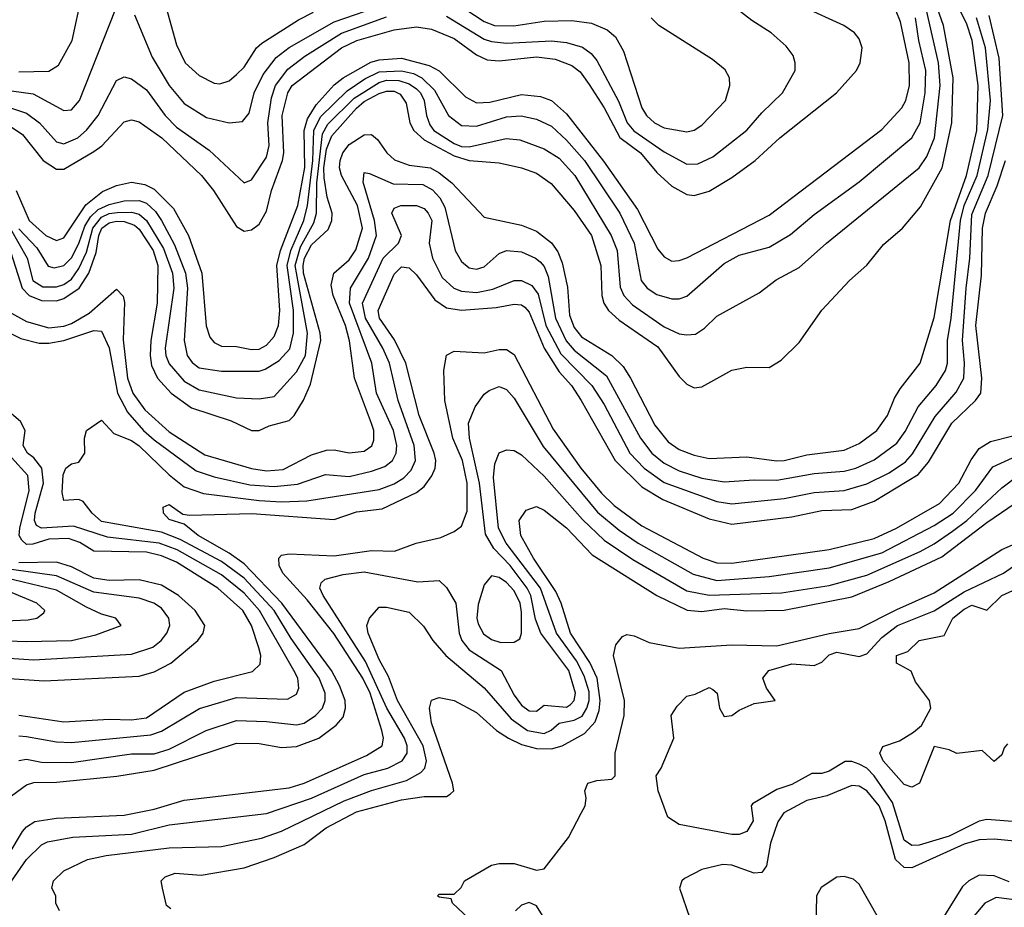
# Model space of a CAD drawing. Header units: inches. Extents: x 1793402 to 1900366, y 320852 to 470679.
# Tile 433 of 604: x 1850812 to 1853437, y 451439 to 453805. Entities that reach past the tile are written whole.
import ezdxf

# ---------------------------------------------------------------- set-up
doc = ezdxf.new("R2010")
doc.units = ezdxf.units.IN
doc.header["$MEASUREMENT"] = 0
doc.layers.add('B8455', color=7, linetype='Continuous')

msp = doc.modelspace()

# ---------------------------------------------------------------- linework, layer by layer
at = {"layer": 'B8455', "color": 4}
for points, elevation in [([(1850790, 453023.2), (1850830, 453000.7), (1850890, 452983.5), (1850930, 452988.4), (1850950, 452995.4), (1850996.9, 453023.1), (1851070, 453086.8), (1851088.1, 453068.1), (1851091.4, 453051.4), (1851088.1, 452951.9), (1851099.3, 452850), (1851113.4, 452810), (1851145.6, 452765.6), (1851210, 452706.3), (1851305.5, 452645.5), (1851430, 452609.2), (1851470, 452602.8), (1851514.2, 452605.8), (1851590, 452645.7), (1851630, 452657.6), (1851650, 452658.4), (1851690, 452650.5), (1851730, 452655.5), (1851751, 452669), (1851755.8, 452684.2), (1851755.8, 452710), (1851750, 452729), (1851704, 452850), (1851690.9, 452949.1), (1851680.7, 452990), (1851647.6, 453070), (1851642, 453098), (1851649.6, 453130), (1851690, 453165.3), (1851708.4, 453191.6), (1851725.5, 453250), (1851712.3, 453310), (1851669.8, 453390), (1851664.5, 453410), (1851666.1, 453430), (1851672.9, 453450), (1851690, 453472.2), (1851730, 453498), (1851750, 453499.3), (1851765.8, 453485.9), (1851790.4, 453450), (1851811.4, 453431.4), (1851850, 453417.8), (1851907.3, 453410), (1851930, 453397.3), (1851963.7, 453370), (1852050, 453278.8), (1852150, 453257.6), (1852190, 453241.3), (1852230, 453210.4), (1852246.4, 453186.4), (1852257.6, 453157.6), (1852272, 453092), (1852277.6, 453017.6), (1852290, 452984.9), (1852310, 452960.3), (1852390, 452910.3), (1852420.4, 452880.4), (1852440.3, 452850), (1852504.6, 452724.6), (1852540.2, 452680.2), (1852570, 452659.5), (1852610, 452644.2), (1852650, 452635.3), (1852750, 452640.3), (1852829, 452629), (1852850, 452630.3), (1852910, 452644.9), (1853010, 452658), (1853050, 452675.8), (1853097, 452710), (1853125.1, 452750), (1853143.5, 452796.5), (1853158.7, 452821.3), (1853212.3, 452890), (1853250, 453011.3), (1853293.2, 453270), (1853335.6, 453390), (1853363.2, 453510), (1853366.8, 453630), (1853350.6, 453750), (1853336.3, 453796.3), (1853275.2, 453915.2)], 376), ([(1850810, 453666.3), (1850890, 453668.2), (1850915.6, 453684.4), (1850951.8, 453750), (1850978, 453870)], 416), ([(1851950, 453814.9), (1852050, 453753.8), (1852070, 453746.9), (1852110, 453742.8), (1852230, 453749.1), (1852270, 453744.9), (1852312.3, 453732.3), (1852335.5, 453715.5), (1852350, 453696.3), (1852408.5, 453588.5), (1852431.5, 453530), (1852448.8, 453508.8), (1852530, 453453.1), (1852590, 453420.4), (1852619.3, 453420.7), (1852660.1, 453439.9), (1852750, 453510.6), (1852790, 453557.3), (1852845.2, 453610), (1852879, 453670), (1852879, 453690), (1852874, 453710), (1852855.1, 453735.1), (1852815.3, 453770), (1852763.2, 453803.2), (1852673.6, 453873.6)], 408), ([(1850750, 453302), (1850818.8, 453090), (1850837.4, 453070), (1850870, 453056.6), (1850910, 453055.6), (1850930, 453062), (1850970.8, 453090), (1850996.2, 453130), (1851015.6, 453184.4), (1851023, 453230), (1851030.8, 453250), (1851050, 453264.2), (1851070, 453268.1), (1851090, 453267.5), (1851117.6, 453257.6), (1851130, 453246.9), (1851167.8, 453190), (1851180.2, 453150), (1851178.2, 453050), (1851161.1, 452950), (1851159.3, 452910), (1851163.5, 452883.5), (1851179, 452850), (1851215.3, 452810), (1851270, 452770.3), (1851375.9, 452735.9), (1851430, 452710.4), (1851450, 452710.5), (1851477.1, 452722.9), (1851530, 452736.4), (1851543.6, 452750), (1851568.6, 452791.4), (1851586.7, 452833.3), (1851614.4, 452950), (1851612.5, 452970), (1851568.9, 453130), (1851567.3, 453150), (1851571.3, 453170), (1851590, 453205.5), (1851634.2, 453245.8), (1851643.9, 453270), (1851645.3, 453290), (1851631.9, 453331.9), (1851623.5, 453383.5), (1851622.6, 453410), (1851630, 453460.4), (1851644, 453496), (1851710, 453569.2), (1851730, 453587), (1851770, 453608.6), (1851790, 453615), (1851810, 453614.5), (1851826.4, 453606.4), (1851842.4, 453582.4), (1851851.5, 453530), (1851862.4, 453510), (1851890, 453485.4), (1851970, 453442.5), (1852009.8, 453430.2), (1852090, 453423.7), (1852150, 453410.4), (1852190, 453395.8), (1852229, 453369), (1852290, 453296.4), (1852336, 453230), (1852361.5, 453150), (1852363.6, 453070), (1852368.9, 453050), (1852381.3, 453030), (1852410, 453004.6), (1852512.8, 452932.8), (1852570, 452854), (1852590, 452834), (1852610, 452824), (1852630, 452826.8), (1852710, 452870.8), (1852750, 452878.8), (1852810, 452878), (1852842, 452898), (1852890, 452944.7), (1852950, 453031), (1853024, 453110), (1853070, 453151), (1853114.2, 453205.8), (1853165.2, 453250), (1853213.4, 453306.6), (1853270.8, 453410), (1853296.5, 453530), (1853300.7, 453650), (1853274.8, 453790), (1853252.9, 453850)], 384), ([(1851118, 453818), (1851165.1, 453705.1), (1851210.4, 453630), (1851250, 453581.6), (1851310, 453544.4), (1851370, 453530.7), (1851406.3, 453533.7), (1851423.9, 453556.1), (1851436.9, 453610), (1851461.2, 453658.8), (1851495.8, 453704.2), (1851530, 453731.6), (1851650, 453799.7), (1851790, 453847.6)], 412), ([(1851196.7, 453856.7), (1851230, 453738), (1851253.4, 453690), (1851290, 453656.3), (1851330, 453636.3), (1851345.6, 453634.4), (1851370, 453642), (1851390, 453659.1), (1851410, 453679.1), (1851442.9, 453730), (1851457, 453743), (1851554.9, 453805.1), (1851594.9, 453825.1)], 416), ([(1851970, 453852.6), (1852050, 453800.9), (1852078, 453790), (1852129, 453789), (1852210, 453801.7), (1852283.4, 453803.4), (1852335.8, 453795.8), (1852378.4, 453778.4), (1852399.9, 453759.9), (1852421.6, 453721.6), (1852470.4, 453570), (1852483, 453550), (1852504, 453530), (1852530, 453517.1), (1852590, 453506), (1852610, 453510.6), (1852630, 453524), (1852693.2, 453590), (1852705.2, 453630), (1852704, 453650), (1852692.1, 453672.1), (1852658.9, 453698.9), (1852515.3, 453790), (1852495.3, 453810)], 412), ([(1850783.5, 453523.5), (1850819.3, 453499.3), (1850874.4, 453430), (1850910, 453406.7), (1850930, 453407), (1851010, 453453.7), (1851030.8, 453469.2), (1851090, 453533.4), (1851110, 453538), (1851130, 453533), (1851190.4, 453490), (1851296.4, 453390), (1851328.7, 453350), (1851390, 453254), (1851410, 453242), (1851430, 453244.9), (1851450, 453260.5), (1851470, 453294.8), (1851483.5, 453350), (1851512.4, 453430), (1851516.2, 453450), (1851511.7, 453550), (1851526.8, 453610), (1851538, 453630), (1851670, 453730.2), (1851710.5, 453749.5), (1851810, 453778), (1851870, 453786), (1851910, 453780.2), (1851970, 453755.3), (1852030, 453711.8), (1852058.5, 453698.6), (1852090, 453695.6), (1852190, 453706.7), (1852239.7, 453699.7), (1852283.4, 453683.4), (1852306.2, 453666.2), (1852330, 453632.4), (1852370.2, 453570.2), (1852411.6, 453491.6), (1852467, 453450), (1852510, 453398.4), (1852550, 453361.6), (1852590, 453339.3), (1852610, 453337.1), (1852650, 453348.4), (1852710, 453384.4), (1852772.3, 453430), (1852838, 453490), (1852989.2, 453610), (1853042.7, 453670), (1853052.7, 453690), (1853058, 453730), (1853050, 453754), (1853037.2, 453770), (1853009.2, 453790), (1852899.5, 453839.5)], 404), ([(1850787.7, 453247.7), (1850832.2, 453170), (1850847.1, 453110), (1850873.3, 453093.3), (1850910, 453093.4), (1850930, 453099.7), (1850950, 453114), (1850970, 453142), (1850990, 453185.3), (1851006.6, 453250), (1851030, 453278.9), (1851050, 453288.4), (1851071.5, 453291.5), (1851110, 453292.4), (1851130, 453286.5), (1851150.1, 453270.1), (1851195.5, 453195.5), (1851219.7, 453130), (1851222.6, 453090), (1851199.6, 452930), (1851201.5, 452910), (1851210, 452888.2), (1851250, 452842), (1851290, 452818.3), (1851390, 452797.6), (1851450, 452794.4), (1851490, 452800.5), (1851550, 452866.4), (1851574.2, 452910), (1851579.4, 452970), (1851546.7, 453150), (1851560.5, 453199.5), (1851595.8, 453264.1), (1851603.4, 453290), (1851604.2, 453370), (1851619.1, 453500.9), (1851633.5, 453526.5), (1851703.7, 453596.3), (1851770, 453637.7), (1851790, 453643.7), (1851822.8, 453642.8), (1851850, 453634.2), (1851870, 453620.7), (1851880.7, 453610), (1851890.2, 453590), (1851896.1, 453550), (1851905.1, 453525.1), (1851916, 453510), (1851970, 453475.2), (1851990, 453467.6), (1852010, 453466.4), (1852108.4, 453488.4), (1852145.1, 453485.1), (1852210, 453461.3), (1852250, 453435.8), (1852291.8, 453390), (1852388.9, 453230), (1852404.9, 453190), (1852412.5, 453092.5), (1852422, 453070), (1852445.4, 453045.4), (1852530, 452986.7), (1852570, 452968.2), (1852590, 452964.9), (1852613.4, 452966.6), (1852637.2, 452982.8), (1852670, 453014.8), (1852783.2, 453076.8), (1852828.1, 453111.9), (1852890, 453144.9), (1852962.7, 453210), (1853210, 453410.6), (1853230, 453440.7), (1853250.8, 453490), (1853265.3, 453630), (1853261.1, 453690), (1853229.6, 453830.4)], 388), ([(1850790, 453615.8), (1850847.9, 453607.9), (1850930, 453563), (1850950, 453564.9), (1850971.6, 453590), (1851067.2, 453832.8)], 412), ([(1850802.3, 453350), (1850837, 453270), (1850881.6, 453230), (1850910, 453216.4), (1850930, 453223.8), (1850988.2, 453311.8), (1851032.5, 453347.5), (1851070, 453363.6), (1851110, 453371.8), (1851145.9, 453365.9), (1851170, 453353.4), (1851222, 453302), (1851262.3, 453230), (1851297.4, 453130), (1851308.9, 452988.9), (1851319, 452959), (1851330, 452944.9), (1851350, 452934.9), (1851390, 452933.7), (1851430, 452926), (1851450, 452927.2), (1851470, 452937.6), (1851490, 452960.5), (1851501.5, 452990), (1851505.6, 453030), (1851497.8, 453150), (1851507, 453190), (1851553.2, 453310), (1851571.6, 453411.6), (1851569.9, 453510), (1851578.9, 453541.1), (1851601.9, 453578.1), (1851650, 453631.3), (1851674.3, 453650), (1851747.9, 453692.1), (1851770, 453698.2), (1851830, 453702.6), (1851903.2, 453683.2), (1851930, 453668.7), (1851999.9, 453599.9), (1852030, 453583.7), (1852065.3, 453585.3), (1852150, 453606), (1852200.6, 453600.6), (1852230, 453590.3), (1852270, 453554.4), (1852368, 453428), (1852459.1, 453299.1), (1852513.3, 453193.3), (1852530, 453173.4), (1852550, 453162), (1852570, 453163), (1852590, 453170.4), (1852810, 453283.8), (1853110, 453513), (1853163.6, 453570), (1853174, 453590), (1853183.5, 453630), (1853183.1, 453690), (1853159.6, 453799.6), (1853148, 453828)], 396), ([(1850810, 451830.4), (1850830, 451833.7), (1850870, 451826), (1850950, 451825.3), (1851110, 451847.8), (1851170, 451848), (1851210, 451860.9), (1851309.2, 451910), (1851390, 451937.4), (1851470, 451934.6), (1851550, 451925.7), (1851570, 451930.4), (1851600.7, 451950), (1851618.7, 451970), (1851626.6, 451990), (1851626, 452010), (1851610, 452049.6), (1851535.8, 452155.8), (1851490.7, 452230), (1851410, 452316.8), (1851350, 452361.1), (1851240, 452420), (1851190, 452439.1), (1851030, 452467.7), (1851005.1, 452490), (1850980.7, 452520.7), (1850970, 452526.6), (1850930, 452524), (1850924.8, 452544.8), (1850927.6, 452592.4), (1850935.3, 452610), (1850950, 452621), (1850970, 452626), (1850986, 452650), (1850985.1, 452690), (1850989.6, 452710.4), (1851030, 452737.3), (1851062.5, 452702.5), (1851110, 452683.1), (1851130, 452668.9), (1851210, 452592), (1851250, 452560.3), (1851301.8, 452541.8), (1851450, 452523.5), (1851510, 452520.2), (1851577.2, 452522.8), (1851770, 452553.1), (1851810, 452567.8), (1851836, 452584), (1851855.5, 452604.5), (1851866.9, 452630), (1851863.9, 452670), (1851821, 452790), (1851797.6, 452890), (1851779.8, 452930), (1851734, 453010), (1851726, 453050), (1851780.8, 453170), (1851821.7, 453210), (1851829.7, 453230), (1851803.6, 453290), (1851810, 453302.8), (1851828, 453310), (1851870, 453310.3), (1851890, 453302), (1851901.1, 453290), (1851910.2, 453270), (1851903.7, 453210), (1851912, 453170), (1851938.4, 453118.4), (1851969.2, 453089.2), (1851990, 453081.7), (1852030, 453078.3), (1852072.9, 453087.1), (1852130, 453110.4), (1852150, 453110.4), (1852177.1, 453097.1), (1852193.7, 453073.7), (1852214.3, 452990), (1852254.7, 452914.7), (1852336.9, 452830), (1852370, 452779.3), (1852438.3, 452650), (1852476.5, 452610), (1852530, 452571.4), (1852670, 452520.9), (1852710, 452514.6), (1852850, 452528.9), (1852930, 452544.9), (1853010, 452550.3), (1853070, 452567.6), (1853130, 452596.9), (1853173, 452627), (1853192.3, 452647.7), (1853252.5, 452747.5), (1853308, 452812), (1853328.4, 452850), (1853330.8, 452890), (1853325, 452950), (1853334.6, 453090), (1853344.8, 453170), (1853350, 453286), (1853394, 453390), (1853432.4, 453550), (1853422.6, 453702.6), (1853396.4, 453816.4)], 368), ([(1850761.7, 452981.7), (1850815.1, 452955.1), (1850863.4, 452943.4), (1850890, 452943.2), (1850930, 452950.2), (1851010, 452976.5), (1851030, 452974.9), (1851050.2, 452930.2), (1851072.3, 452810), (1851099, 452759), (1851141.7, 452710), (1851170, 452684.9), (1851282.7, 452602.7), (1851330, 452586.3), (1851425.7, 452565.7), (1851490, 452561.3), (1851552.9, 452567.1), (1851627.3, 452592.8), (1851690, 452587.9), (1851750, 452601.5), (1851785.6, 452614.4), (1851805.6, 452630), (1851815.1, 452650), (1851817.3, 452670), (1851808.5, 452710), (1851763.5, 452810), (1851750.9, 452890), (1851690.7, 453050), (1851693.5, 453090), (1851741.4, 453170), (1851763.5, 453230), (1851757.8, 453270), (1851727.5, 453372.5), (1851730, 453398), (1851744.7, 453395.3), (1851807.9, 453367.9), (1851886.4, 453366.4), (1851912, 453352), (1851931.8, 453330), (1851945.3, 453305.3), (1851972.4, 453190), (1851990, 453160.7), (1852010, 453143.8), (1852030, 453140.4), (1852050, 453146.4), (1852090, 453182), (1852110, 453190.4), (1852150, 453186.7), (1852187.3, 453170), (1852199.4, 453159.4), (1852210, 453147.7), (1852220.9, 453120.9), (1852240.6, 453010), (1852269, 452949), (1852290, 452924.4), (1852376.3, 452856.3), (1852467.2, 452690), (1852497, 452650), (1852530, 452623.1), (1852570, 452602.8), (1852630, 452583.2), (1852690, 452573.1), (1852770, 452578.9), (1852830, 452577.8), (1852930, 452595.6), (1853010, 452601.5), (1853041.2, 452610), (1853090, 452632), (1853150, 452676.4), (1853172.7, 452707.3), (1853206.7, 452773.3), (1853254.7, 452830), (1853279.7, 452870), (1853284.8, 452890), (1853285.1, 452950), (1853295.3, 453010), (1853319.9, 453270), (1853329.3, 453310), (1853364.1, 453390), (1853392.7, 453512.7), (1853400.2, 453590), (1853386.6, 453730), (1853362.3, 453810)], 372), ([(1850790, 453569.1), (1850830, 453556), (1850864.4, 453530), (1850910, 453479.3), (1850930, 453474), (1850966.6, 453490), (1850990, 453510.4), (1851021.3, 453550), (1851070, 453642.8), (1851090, 453653.4), (1851110, 453647.7), (1851150, 453618), (1851199.5, 453550), (1851230, 453518.7), (1851317.3, 453457.3), (1851410, 453370.8), (1851430, 453378.8), (1851470, 453438.8), (1851477.3, 453470), (1851473.5, 453530), (1851483, 453597), (1851494.2, 453630), (1851526.9, 453673.1), (1851572.2, 453707.8), (1851670, 453769.2), (1851790, 453812.8)], 408), ([(1850810, 453247.5), (1850857.4, 453197.4), (1850888.2, 453148.2), (1850903.4, 453143.4), (1850930, 453150.3), (1850950, 453170.4), (1850970, 453208.4), (1850985.5, 453254.5), (1851000.4, 453279.6), (1851020.8, 453299.3), (1851050, 453312.8), (1851090, 453322.6), (1851130, 453323.5), (1851150, 453316.5), (1851174, 453294), (1851190.2, 453270), (1851224.9, 453204.9), (1851254, 453130), (1851259.7, 453090), (1851250.3, 452950), (1851258.7, 452910), (1851271.5, 452891.5), (1851290, 452877.6), (1851350, 452868.8), (1851450, 452868.7), (1851466.3, 452873.7), (1851503.5, 452896.5), (1851531.7, 452928.3), (1851542, 452970), (1851541.8, 453030), (1851525, 453150), (1851534.9, 453190), (1851569.2, 453270), (1851579, 453310), (1851593.8, 453430), (1851595.7, 453510), (1851614, 453546.1), (1851684.7, 453615.3), (1851731.9, 453648.1), (1851770, 453665.9), (1851830, 453669.4), (1851861.5, 453661.5), (1851884.2, 453650), (1851917.3, 453617.3), (1851954.9, 453550), (1851990, 453523.1), (1852030, 453521.7), (1852110, 453546.5), (1852148.9, 453548.9), (1852190, 453540.3), (1852230, 453521.3), (1852270, 453484.2), (1852317.3, 453430), (1852411.5, 453290), (1852450.2, 453210), (1852468.5, 453110), (1852484.9, 453090), (1852510, 453072.7), (1852550, 453061.6), (1852570, 453061.6), (1852590, 453068), (1852690, 453155.3), (1852730, 453177.6), (1852810, 453199.3), (1852867, 453233), (1852930, 453286), (1853050, 453373), (1853190, 453490.6), (1853212.3, 453530), (1853225.6, 453610), (1853227.8, 453670), (1853208.8, 453750), (1853200.3, 453810)], 392), ([(1850790, 451736.5), (1850830, 451766), (1850850, 451771.6), (1850910, 451772.8), (1851071, 451789), (1851170, 451804.7), (1851390, 451876.5), (1851450, 451876), (1851510, 451865.3), (1851550, 451867.6), (1851609.8, 451890.2), (1851655.2, 451924.8), (1851674, 451946), (1851680.4, 451970), (1851679.2, 451990), (1851664.5, 452030), (1851643.1, 452070), (1851510.7, 452250), (1851410, 452354.4), (1851370, 452383.2), (1851288, 452430), (1851250, 452460.9), (1851210, 452472.7), (1851195.1, 452490), (1851194.6, 452505.4), (1851210, 452513), (1851246.8, 452486.8), (1851264.5, 452484.5), (1851430.9, 452489.1), (1851650, 452473.1), (1851710, 452493.1), (1851778.4, 452501.6), (1851870, 452544.6), (1851890, 452561.3), (1851910.8, 452589.2), (1851919.7, 452610), (1851921.5, 452630), (1851916.8, 452650), (1851876.8, 452750), (1851840.9, 452890), (1851811.5, 452951.5), (1851771.1, 453010), (1851767.7, 453030), (1851810, 453127.3), (1851830, 453146.8), (1851850, 453144), (1851870, 453125.5), (1851918.5, 453058.5), (1851950, 453037.4), (1851990, 453031.4), (1852082, 453038), (1852130, 453047.2), (1852150, 453045.3), (1852158.6, 453038.6), (1852170, 453026), (1852210.2, 452930), (1852250, 452867), (1852282.6, 452830), (1852308.8, 452790), (1852398.9, 452630), (1852470, 452560.3), (1852526.1, 452526.1), (1852650, 452474.3), (1852710, 452460.3), (1852870, 452479.6), (1852950, 452496.5), (1853030, 452499.6), (1853090, 452521.7), (1853207.1, 452592.9), (1853234.3, 452625.7), (1853296.9, 452730), (1853359.6, 452790), (1853374.3, 452810), (1853376.4, 452850), (1853360.7, 452990), (1853375.6, 453124.4), (1853378.9, 453250), (1853386.2, 453290), (1853417.4, 453362.6), (1853439.4, 453430)], 364), ([(1850750, 451526.4), (1850819, 451641), (1850830, 451654), (1850852.2, 451667.8), (1850910, 451676.9), (1851090, 451684.9), (1851170, 451700.9), (1851250, 451724.6), (1851530, 451758), (1851570, 451770.3), (1851736.2, 451843.8), (1851778.4, 451870), (1851782, 451890), (1851777.3, 451910), (1851746, 452010), (1851726.8, 452050), (1851649.3, 452169.3), (1851578.6, 452258.6), (1851513.7, 452330), (1851503.5, 452350), (1851502.9, 452370), (1851510, 452378), (1851530, 452381.3), (1851650, 452375.8), (1851750, 452390.3), (1851811.5, 452388.5), (1851868.7, 452410), (1851934.7, 452425.3), (1851970, 452440.7), (1851990, 452454.8), (1852004.9, 452495.1), (1852004.8, 452570), (1851992.2, 452630), (1851966.3, 452690), (1851945.1, 452790), (1851942.4, 452870), (1851950, 452910.7), (1851970, 452922), (1852050, 452917.1), (1852090, 452926.4), (1852110, 452926), (1852130, 452912.7), (1852233.9, 452713.9), (1852307.6, 452610), (1852362.7, 452542.7), (1852397, 452510), (1852470, 452455.6), (1852634, 452370), (1852670, 452357.8), (1852710, 452356.1), (1852970, 452392.9), (1853090, 452422.4), (1853149.6, 452450), (1853264.2, 452515.8), (1853315.8, 452570), (1853348.1, 452631.9), (1853370, 452662.4), (1853399.5, 452680.5), (1853463.1, 452696.9)], 356), ([(1850766, 451474), (1850830, 451566.4), (1850870, 451606), (1850886.1, 451613.9), (1850953.9, 451626.1), (1851110, 451634), (1851210, 451658.9), (1851470, 451688.8), (1851590, 451730.2), (1851730, 451792.8), (1851793.2, 451810), (1851831.6, 451830), (1851844.7, 451850), (1851844.4, 451870), (1851837.6, 451890), (1851790.7, 451970), (1851734.2, 452094.2), (1851621.3, 452270), (1851612.3, 452290), (1851615.5, 452304.5), (1851626.3, 452313.7), (1851674.2, 452325.9), (1851730, 452333.1), (1851873.3, 452306.7), (1851930.5, 452310.5), (1851950, 452291.3), (1851974.9, 452250), (1851983.7, 452170), (1851990.4, 452150), (1852010, 452125.3), (1852095.5, 452070), (1852130, 452004.9), (1852150, 451978.4), (1852170, 451963.1), (1852190, 451962), (1852210, 451977.6), (1852270, 451972.8), (1852280, 451980), (1852289.7, 451990), (1852294, 452010), (1852276.2, 452070), (1852200.9, 452170), (1852187.1, 452207.1), (1852174.2, 452270), (1852164.4, 452290), (1852119.3, 452350), (1852076, 452396), (1852053.9, 452433.9), (1852037.8, 452570), (1852011.1, 452690), (1852008.2, 452730), (1852026.5, 452773.5), (1852050, 452806.8), (1852063.3, 452816.7), (1852090, 452827.3), (1852110, 452819.1), (1852130, 452796.3), (1852207.7, 452667.7), (1852352.5, 452492.5), (1852410, 452444.6), (1852460.4, 452410), (1852607.5, 452327.5), (1852670, 452310.2), (1852810, 452321.3), (1852970, 452344.4), (1853110, 452384.4), (1853250, 452456.5), (1853300.5, 452490), (1853359.7, 452550), (1853406.4, 452613.6), (1853490, 452651.6)], 352), ([(1850810, 451896), (1850830, 451894.6), (1850910, 451880.3), (1850950, 451878.3), (1851161.5, 451898.5), (1851190, 451908.8), (1851291.1, 451968.9), (1851390, 451998), (1851525.6, 451994.4), (1851550, 452007.3), (1851556.3, 452023.7), (1851553, 452050), (1851543, 452070), (1851450.8, 452230), (1851410, 452276.1), (1851350, 452325.8), (1851232, 452392), (1851183.7, 452410), (1851045.6, 452425.6), (1850955.5, 452455.5), (1850869.8, 452449.8), (1850856.9, 452456.9), (1850851.3, 452470), (1850853.3, 452490), (1850875.1, 452570), (1850870.8, 452610), (1850850, 452637.6), (1850832.3, 452650), (1850820.9, 452670), (1850826.6, 452710), (1850814.3, 452734.3), (1850772.3, 452770)], 372), ([(1850810, 451951.4), (1850930, 451933.1), (1851050, 451940.9), (1851110, 451938.5), (1851150, 451944.4), (1851250, 452012.4), (1851330, 452041.7), (1851432.7, 452067.3), (1851452.9, 452087.1), (1851454.7, 452110), (1851449.6, 452130.4), (1851429.8, 452190), (1851407.1, 452230), (1851340.5, 452290), (1851230, 452358.9), (1851190, 452375.7), (1851150, 452385.5), (1851010, 452388.8), (1850971.9, 452411.9), (1850941.9, 452421.9), (1850890, 452420.5), (1850846.9, 452406.9), (1850830, 452406.6), (1850817.5, 452417.5), (1850810.9, 452430), (1850812.2, 452450), (1850837.3, 452550), (1850834, 452590), (1850790, 452638.4)], 376), ([(1850918, 451430), (1850908, 451450), (1850908, 451470), (1850898, 451490), (1850902, 451510), (1850930, 451536), (1850993.1, 451566.9), (1851042.7, 451577.3), (1851210, 451598), (1851350, 451601.3), (1851456.6, 451623.4), (1851510, 451641.7), (1851676.9, 451723.1), (1851750, 451750.3), (1851842.8, 451777.2), (1851881.3, 451798.7), (1851891.5, 451810), (1851896.4, 451830), (1851887.8, 451870), (1851819.2, 451990), (1851794.8, 452054.8), (1851770, 452099.3), (1851740.9, 452170), (1851737.2, 452190), (1851744, 452210), (1851770, 452238.8), (1851790, 452238.8), (1851850, 452226), (1851888.3, 452188.3), (1851913, 452150), (1851948.2, 452110), (1852050, 452023.8), (1852121.9, 451941.8), (1852166, 451910), (1852210, 451902.4), (1852228.8, 451911.2), (1852250, 451930.3), (1852290, 451938.2), (1852311.1, 451948.9), (1852324.1, 451970), (1852329.8, 451990.2), (1852330, 452013.2), (1852316.6, 452056.6), (1852296.5, 452096.5), (1852242.8, 452170), (1852200.7, 452290), (1852108.7, 452410), (1852087.9, 452450), (1852075.3, 452584.7), (1852078.4, 452621.6), (1852090, 452651), (1852110, 452658.8), (1852130, 452657.3), (1852150, 452644.9), (1852210, 452588.2), (1852312.5, 452472.5), (1852370, 452418), (1852446.2, 452366.2), (1852590, 452282.8), (1852650, 452271.3), (1852842.9, 452277.1), (1852970, 452297.3), (1853070, 452324.9), (1853212.1, 452387.9), (1853250, 452407.9), (1853298.4, 452441.6), (1853336.4, 452470), (1853430, 452557.6), (1853517.3, 452622.7)], 348), ([(1851215.1, 451435.1), (1851203.7, 451443.7), (1851192.3, 451490), (1851189.3, 451510), (1851200.1, 451519.9), (1851226, 451530), (1851295.3, 451524.7), (1851410, 451544.4), (1851490, 451571.8), (1851570, 451606.4), (1851629.1, 451650.9), (1851710, 451693.2), (1851830, 451725.8), (1851890, 451734.6), (1851950, 451734.8), (1851959.5, 451740.5), (1851969, 451750), (1851966, 451770), (1851909.5, 451930.5), (1851904, 451970), (1851910, 451991.3), (1851930, 451998), (1851970, 451990.7), (1852030, 451958), (1852083, 451910), (1852114.9, 451890), (1852150, 451873.4), (1852190, 451862.2), (1852230, 451861.8), (1852258, 451870), (1852317.7, 451902.3), (1852346.4, 451933.6), (1852356.5, 451963.5), (1852359.5, 451990), (1852351.2, 452050), (1852331.8, 452091.8), (1852279.8, 452170), (1852255.7, 452250), (1852241.4, 452281.4), (1852182, 452370), (1852148, 452430), (1852143.7, 452470), (1852162, 452498), (1852190, 452507.3), (1852210, 452498), (1852270, 452450.4), (1852338.4, 452378.4), (1852510.2, 452270.2), (1852591.2, 452231.2), (1852630, 452228.1), (1852690, 452235.5), (1852750, 452229.1), (1852850, 452231.3), (1853030, 452267.1), (1853130, 452307.2), (1853270, 452373.8), (1853390, 452464.9), (1853485.1, 452530)], 344), ([(1852010, 451408.7), (1851966, 451450), (1851962, 451462), (1851930, 451466), (1851926, 451470), (1851930, 451474), (1851970, 451474), (1851988.4, 451491.6), (1851998, 451510), (1852070, 451551), (1852090, 451556), (1852130, 451556), (1852190, 451538), (1852210, 451542), (1852274.5, 451625.5), (1852309, 451690), (1852319, 451710), (1852322, 451730), (1852318, 451750), (1852326, 451770), (1852350, 451777.3), (1852390, 451780.7), (1852399.3, 451790), (1852399.2, 451850), (1852423.1, 451950), (1852424.4, 451990), (1852394.5, 452110), (1852400.9, 452139.1), (1852419, 452161), (1852430, 452166), (1852450, 452162.8), (1852490, 452144.9), (1852570, 452130.3), (1852710, 452139), (1852830, 452136), (1852970, 452169), (1853050, 452182), (1853150, 452233.4), (1853250, 452277.8), (1853430, 452392.8), (1853530, 452436.9)], 336), ([(1850730, 452052.9), (1850877.3, 452042.8), (1851130, 452055.3), (1851170, 452067.2), (1851214.5, 452090), (1851287, 452150), (1851300.7, 452170), (1851305.1, 452190), (1851279.6, 452230), (1851235.1, 452270), (1851190, 452297.6), (1851130, 452311.9), (1851050, 452310.7), (1851010, 452316.2), (1850950, 452347), (1850910, 452359.3), (1850810, 452357.3)], 384), ([(1853470, 451666.9), (1853390, 451673.5), (1853370, 451668.4), (1853290, 451628.7), (1853210, 451604.7), (1853190, 451603.6), (1853170, 451618), (1853138.6, 451718.6), (1853090, 451789.7), (1853070, 451809.7), (1853050, 451821.1), (1853030, 451828), (1853012.3, 451827.7), (1852970, 451801.6), (1852950, 451796.2), (1852923.8, 451796.2), (1852870, 451766.6), (1852830, 451753.3), (1852765.4, 451714.6), (1852762, 451710), (1852766.8, 451670), (1852750, 451641.2), (1852730, 451633.2), (1852710, 451633.2), (1852570, 451659.5), (1852539.3, 451679.3), (1852514, 451750), (1852508.7, 451790), (1852522, 451810), (1852555.3, 451890), (1852548.7, 451950), (1852564.7, 451975.3), (1852590, 452002), (1852612.9, 452007.1), (1852650, 452024.7), (1852659.8, 452019.8), (1852671.3, 452010), (1852677.3, 451970), (1852690, 451947.7), (1852710, 451950.7), (1852730, 451964.9), (1852770, 451982.8), (1852826, 451990), (1852802.9, 452022.9), (1852792.7, 452050), (1852808.7, 452070), (1852870, 452088.2), (1852930, 452083.8), (1852950, 452093), (1852970, 452112.2), (1852990, 452119.5), (1853050, 452107.4), (1853070, 452114.9), (1853110, 452158), (1853151.8, 452190), (1853250, 452229.1), (1853330, 452279.7), (1853434.5, 452330), (1853478.8, 452361.2)], 332), ([(1850730, 452106.5), (1850850, 452099), (1851110, 452113.7), (1851167, 452133), (1851189.4, 452150), (1851204.5, 452170), (1851212.3, 452190), (1851209.5, 452210), (1851190, 452236.2), (1851169.3, 452250), (1851130, 452263.1), (1851010, 452279.3), (1850910, 452322.5), (1850790, 452339.5)], 388), ([(1850630, 452196.5), (1850834.5, 452205.5), (1850858, 452210), (1850876, 452224), (1850879, 452230), (1850857.2, 452250), (1850725.3, 452305.3)], 396), ([(1850728.7, 452151.3), (1850830, 452147.8), (1850950, 452150.3), (1851014.9, 452165.1), (1851082, 452190), (1851068, 452210), (1851030, 452220.7), (1850990, 452238.9), (1850910, 452284.2), (1850776.9, 452316.9)], 392), ([(1853445.2, 451874.8), (1853435.9, 451864.1), (1853430, 451846), (1853410, 451828), (1853377.2, 451857.2), (1853310, 451849.5), (1853290, 451859), (1853250, 451868), (1853210.6, 451770), (1853190, 451759.3), (1853170, 451766.6), (1853114, 451830), (1853104.5, 451850), (1853112.5, 451867.5), (1853157.4, 451882.6), (1853194.2, 451905.8), (1853216.2, 451923.8), (1853241.2, 451970), (1853237.2, 451990), (1853200.2, 452040.2), (1853188.4, 452068.4), (1853149, 452090), (1853149, 452110), (1853179.3, 452120.7), (1853210, 452150.5), (1853276, 452164), (1853299.7, 452210), (1853330, 452234.3), (1853350, 452244.4), (1853390, 452231), (1853430, 452270.4), (1853498.7, 452301.3)], 328), ([(1853510, 451611.1), (1853410, 451621), (1853370, 451618.8), (1853330, 451607.1), (1853190, 451544.4), (1853170, 451545.1), (1853146.8, 451566.8), (1853119.4, 451670), (1853103.5, 451710), (1853070, 451749.6), (1853050, 451761.6), (1853030, 451763.6), (1852963.4, 451736.6), (1852910, 451723.5), (1852849.2, 451690.8), (1852832.8, 451667.2), (1852813.7, 451610), (1852802.4, 451550), (1852790, 451532.3), (1852770, 451529.7), (1852710, 451551.5), (1852686.6, 451553.4), (1852630, 451539.5), (1852583.9, 451516.1), (1852577.3, 451510), (1852570.5, 451490), (1852598.4, 451410)], 336), ([(1853101.3, 451410), (1853050, 451501.2), (1853034.2, 451514.2), (1853010, 451521.2), (1852990, 451519), (1852948.2, 451491.8), (1852936.3, 451470), (1852933.8, 451386.2)], 344), ([(1853450, 451507.4), (1853410, 451523.1), (1853370, 451524.7), (1853342, 451510), (1853325.2, 451494.7), (1853250, 451372.7)], 344), ([(1852209.6, 451410), (1852190, 451442.7), (1852170, 451452.3), (1852150, 451444.5), (1852133.4, 451430)], 336), ([(1853477.1, 451457.1), (1853414.9, 451465.1), (1853384.9, 451450), (1853317, 451370)], 348)]:
    msp.add_lwpolyline(points, dxfattribs=dict(at, elevation=elevation))
at = {"layer": 'B8455', "color": 4, "elevation": 356}
msp.add_lwpolyline([(1852070, 452322.7), (1852050, 452299), (1852033.8, 452246.2), (1852030.2, 452210), (1852034.4, 452194.4), (1852048.5, 452168.5), (1852070, 452153.1), (1852094.7, 452145.3), (1852130, 452146), (1852145.1, 452154.9), (1852149.7, 452170.3), (1852150, 452226), (1852145.8, 452250), (1852130, 452283), (1852110, 452304.7), (1852090, 452318.4)], close=True, dxfattribs=at)

doc.saveas('drawing.dxf')
